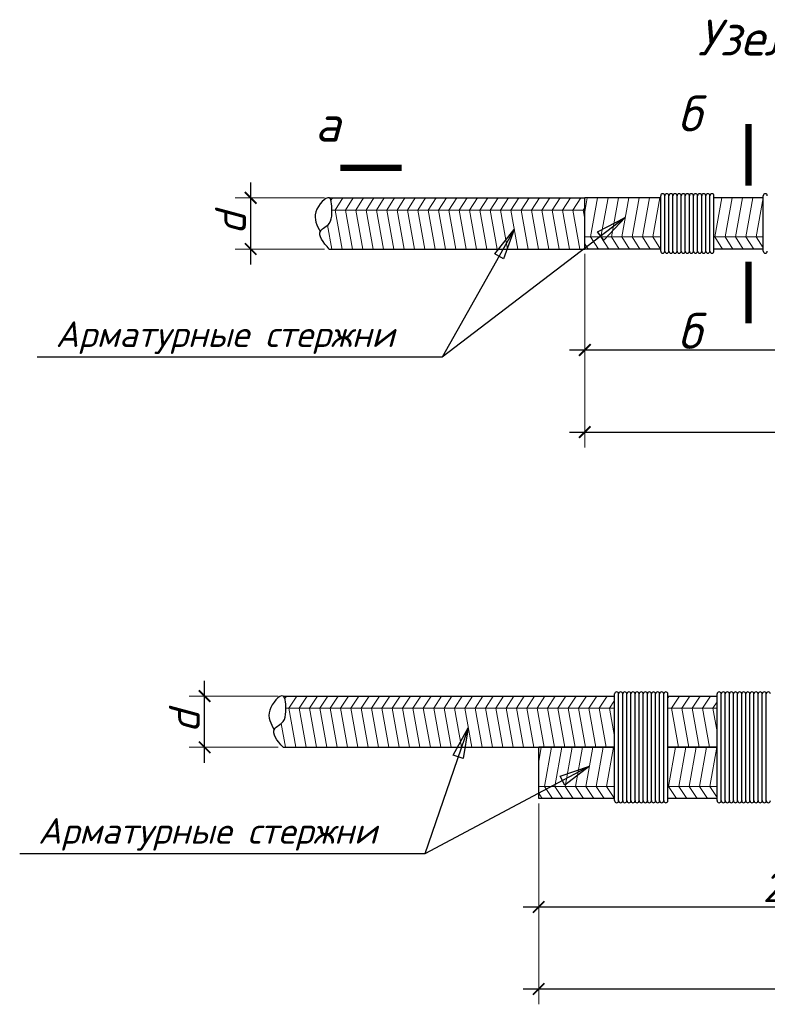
# Model space of a CAD drawing. Header units: millimetres. Extents: x -33345 to 4712671, y -3392 to 121473.
# Tile 545 of 656: x 2778476 to 2782691, y 54836 to 60388. Entities that reach past the tile are written whole.
import ezdxf
from ezdxf.enums import TextEntityAlignment as Align

# ---------------------------------------------------------------- set-up
doc = ezdxf.new("R2010")
doc.units = ezdxf.units.MM
doc.layers.add('Text', color=250, linetype='Continuous')
doc.layers.add('размеры КЖ', color=7, linetype='Continuous')
doc.layers.add('Размеры1', color=252, linetype='Continuous', lineweight=15)
doc.styles.add('GOST 2.304', font='isocpeui.ttf')
doc.styles.add('ISOCPEUR', font='isocpeui.ttf', dxfattribs={"height": 300})
doc.dimstyles.new('SPDS$0', dxfattribs={"dimscale": 100, "dimtxt": 2.5, "dimasz": 1.5, "dimexe": 2, "dimexo": 0.625, "dimtad": 1, "dimdec": 0, "dimtxsty": 'GOST 2.304', "dimblk": '*U113', "dimcen": 0, "dimdle": 2, "dimclre": 256, "dimaunit": 1, "dimazin": 0, "dimtfac": 1, "dimtdec": 0, "dimtmove": 1, "dimatfit": 3, "dimfxl": 0.18, "dimtfill": 1, "dimtolj": 1, "dimtzin": 0, "dimlwe": -1, "dimarcsym": 0})

# ---------------------------------------------------------------- blocks, each defined once
blk = doc.blocks.new('_ArchTick')
at = {"color": 0, "linetype": 'ByBlock', "const_width": 0.15}
blk.add_lwpolyline([(-0.5, -0.5), (0.5, 0.5)], dxfattribs=at)
blk = doc.blocks.new('*D304')
at = {"layer": 'Defpoints', "color": 0, "ltscale": 100, "transparency": 16777216}
for p in [(-49998381, 22687862.4), (-49997615.5, 22687862.4), (-49997615.5, 22687362.4)]:
    blk.add_point(p, dxfattribs=at)
at = {"layer": 'Размеры1', "color": 0, "lineweight": -2, "ltscale": 100, "transparency": 16777216}
blk.add_line((-49998381, 22687212.4), (-49998381, 22688012.4), dxfattribs=at)
at = {"layer": 'Размеры1', "ltscale": 100, "transparency": 16777216}
for p, q in [((-49997662.4, 22687862.4), (-49998531, 22687862.4)), ((-49997662.4, 22687362.4), (-49998531, 22687362.4))]:
    blk.add_line(p, q, dxfattribs=at)
at = {"layer": 'Размеры1', "color": 0, "lineweight": 0, "ltscale": 100, "transparency": 16777216, "insert": (-49998577.9, 22687612.4), "char_height": 300, "attachment_point": 5, "rotation": 90, "style": 'ISOCPEUR', "bg_fill": 3, "box_fill_scale": 1.1, "bg_fill_color": 256, "bg_fill_true_color": 13158600, "bg_fill_transparency": 0}
blk.add_mtext('\\A1;d', dxfattribs=at)
at = {"layer": 'Размеры1', "color": 0, "lineweight": -2, "ltscale": 100, "transparency": 16777216, "xscale": 112.5, "yscale": 112.5, "zscale": 112.5}
for p, rotation in [((-49998381, 22687862.4), 90), ((-49998381, 22687362.4), 270)]:
    blk.add_blockref('_ArchTick', p, dxfattribs=dict(at, rotation=rotation))
blk = doc.blocks.new('*U113')
at = {"color": 0, "linetype": 'ByBlock', "const_width": 0.15}
blk.add_lwpolyline([(-0.5, -0.5), (0.5, 0.5)], dxfattribs=at)
blk = doc.blocks.new('*D306')
at = {"layer": 'Defpoints', "color": 0, "ltscale": 100, "transparency": 16777216}
for p in [(-49995122.4, 22687362.4), (-49990122.4, 22687322.4), (-49990122.4, 22686378.5)]:
    blk.add_point(p, dxfattribs=at)
at = {"layer": 'Размеры1', "ltscale": 100, "transparency": 16777216}
for p, q in [((-49995122.4, 22687315.6), (-49995122.4, 22686228.5)), ((-49990122.4, 22687275.6), (-49990122.4, 22686228.5))]:
    blk.add_line(p, q, dxfattribs=at)
at = {"layer": 'Размеры1', "color": 0, "lineweight": -2, "ltscale": 100, "transparency": 16777216}
blk.add_line((-49995272.4, 22686378.5), (-49989972.4, 22686378.5), dxfattribs=at)
at = {"layer": 'Размеры1', "color": 0, "lineweight": -2, "ltscale": 100, "transparency": 16777216, "xscale": 112.5, "yscale": 112.5, "zscale": 112.5, "rotation": 180}
blk.add_blockref('_ArchTick', (-49995122.4, 22686378.5), dxfattribs=at)
at = {"layer": 'Размеры1', "color": 0, "lineweight": -2, "ltscale": 100, "transparency": 16777216, "xscale": 112.5, "yscale": 112.5, "zscale": 112.5}
blk.add_blockref('_ArchTick', (-49990122.4, 22686378.5), dxfattribs=at)
at = {"layer": 'Размеры1', "color": 0, "lineweight": 0, "ltscale": 100, "transparency": 16777216, "insert": (-49992622.4, 22686575.4), "char_height": 300, "attachment_point": 5, "style": 'ISOCPEUR', "bg_fill": 3, "box_fill_scale": 1.1, "bg_fill_color": 256, "bg_fill_true_color": 13158600, "bg_fill_transparency": 0}
blk.add_mtext('\\A1;2{\\fISOCPEUR|b0|i1|c186|p34;0d}', dxfattribs=at)
blk = doc.blocks.new('*D308')
at = {"layer": 'Defpoints', "color": 0, "ltscale": 100, "transparency": 16777216}
for p in [(-49995122.4, 22686562.4), (-49985122.4, 22686522.4), (-49985122.4, 22685578.5)]:
    blk.add_point(p, dxfattribs=at)
at = {"layer": 'Размеры1', "ltscale": 100, "transparency": 16777216}
for p, q in [((-49995122.4, 22686515.6), (-49995122.4, 22685428.5)), ((-49985122.4, 22686475.6), (-49985122.4, 22685428.5))]:
    blk.add_line(p, q, dxfattribs=at)
at = {"layer": 'Размеры1', "color": 0, "lineweight": -2, "ltscale": 100, "transparency": 16777216}
blk.add_line((-49995272.4, 22685578.5), (-49984972.4, 22685578.5), dxfattribs=at)
at = {"layer": 'Размеры1', "color": 0, "lineweight": -2, "ltscale": 100, "transparency": 16777216, "xscale": 112.5, "yscale": 112.5, "zscale": 112.5, "rotation": 180}
blk.add_blockref('_ArchTick', (-49995122.4, 22685578.5), dxfattribs=at)
at = {"layer": 'Размеры1', "color": 0, "lineweight": -2, "ltscale": 100, "transparency": 16777216, "xscale": 112.5, "yscale": 112.5, "zscale": 112.5}
blk.add_blockref('_ArchTick', (-49985122.4, 22685578.5), dxfattribs=at)
at = {"layer": 'Размеры1', "color": 0, "lineweight": 0, "ltscale": 100, "transparency": 16777216, "insert": (-49990122.4, 22685775.4), "char_height": 300, "attachment_point": 5, "style": 'ISOCPEUR', "bg_fill": 3, "box_fill_scale": 1.1, "bg_fill_color": 256, "bg_fill_true_color": 13158600, "bg_fill_transparency": 0}
blk.add_mtext('\\A1;4{\\fISOCPEUR|b0|i1|c186|p34;0d}', dxfattribs=at)
blk = doc.blocks.new('*D309')
at = {"layer": 'Defpoints', "color": 0, "ltscale": 100, "transparency": 16777216}
for p in [(-49998830.9, 22683003.4), (-49998065.4, 22683003.4), (-49998065.4, 22682503.4)]:
    blk.add_point(p, dxfattribs=at)
at = {"layer": 'Размеры1', "color": 0, "lineweight": -2, "ltscale": 100, "transparency": 16777216}
blk.add_line((-49998830.9, 22682353.4), (-49998830.9, 22683153.4), dxfattribs=at)
at = {"layer": 'Размеры1', "ltscale": 100, "transparency": 16777216}
for p, q in [((-49998112.2, 22683003.4), (-49998980.9, 22683003.4)), ((-49998112.2, 22682503.4), (-49998980.9, 22682503.4))]:
    blk.add_line(p, q, dxfattribs=at)
at = {"layer": 'Размеры1', "color": 0, "lineweight": 0, "ltscale": 100, "transparency": 16777216, "insert": (-49999027.8, 22682753.4), "char_height": 300, "attachment_point": 5, "rotation": 90, "style": 'ISOCPEUR', "bg_fill": 3, "box_fill_scale": 1.1, "bg_fill_color": 256, "bg_fill_true_color": 13158600, "bg_fill_transparency": 0}
blk.add_mtext('\\A1;d', dxfattribs=at)
at = {"layer": 'Размеры1', "color": 0, "lineweight": -2, "ltscale": 100, "transparency": 16777216, "xscale": 112.5, "yscale": 112.5, "zscale": 112.5}
for p, rotation in [((-49998830.9, 22683003.4), 90), ((-49998830.9, 22682503.4), 270)]:
    blk.add_blockref('_ArchTick', p, dxfattribs=dict(at, rotation=rotation))
blk = doc.blocks.new('*D311')
at = {"layer": 'Defpoints', "color": 0, "ltscale": 100, "transparency": 16777216}
for p in [(-49995572.3, 22682003.4), (-49990572.3, 22682003.4), (-49990572.3, 22680947)]:
    blk.add_point(p, dxfattribs=at)
at = {"layer": 'Размеры1', "ltscale": 100, "transparency": 16777216}
for p, q in [((-49995572.3, 22681956.5), (-49995572.3, 22680797)), ((-49990572.3, 22681956.5), (-49990572.3, 22680797))]:
    blk.add_line(p, q, dxfattribs=at)
at = {"layer": 'Размеры1', "color": 0, "lineweight": -2, "ltscale": 100, "transparency": 16777216}
blk.add_line((-49995722.3, 22680947), (-49990422.3, 22680947), dxfattribs=at)
at = {"layer": 'Размеры1', "color": 0, "lineweight": -2, "ltscale": 100, "transparency": 16777216, "xscale": 112.5, "yscale": 112.5, "zscale": 112.5, "rotation": 180}
blk.add_blockref('_ArchTick', (-49995572.3, 22680947), dxfattribs=at)
at = {"layer": 'Размеры1', "color": 0, "lineweight": -2, "ltscale": 100, "transparency": 16777216, "xscale": 112.5, "yscale": 112.5, "zscale": 112.5}
blk.add_blockref('_ArchTick', (-49990572.3, 22680947), dxfattribs=at)
at = {"layer": 'Размеры1', "color": 0, "lineweight": 0, "ltscale": 100, "transparency": 16777216, "insert": (-49993072.3, 22681143.9), "char_height": 300, "attachment_point": 5, "style": 'ISOCPEUR', "bg_fill": 3, "box_fill_scale": 1.1, "bg_fill_color": 256, "bg_fill_true_color": 13158600, "bg_fill_transparency": 0}
blk.add_mtext('\\A1;2{\\fISOCPEUR|b0|i1|c186|p34;0d}', dxfattribs=at)
blk = doc.blocks.new('*D312')
at = {"layer": 'Defpoints', "color": 0, "ltscale": 100, "transparency": 16777216}
for p in [(-49985572.3, 22681703.4), (-49995572.3, 22681203.4), (-49985572.3, 22680147)]:
    blk.add_point(p, dxfattribs=at)
at = {"layer": 'Размеры1', "ltscale": 100, "transparency": 16777216}
for p, q in [((-49985572.3, 22681656.5), (-49985572.3, 22679997)), ((-49995572.3, 22681156.5), (-49995572.3, 22679997))]:
    blk.add_line(p, q, dxfattribs=at)
at = {"layer": 'Размеры1', "color": 0, "lineweight": -2, "ltscale": 100, "transparency": 16777216}
blk.add_line((-49995722.3, 22680147), (-49985422.3, 22680147), dxfattribs=at)
at = {"layer": 'Размеры1', "color": 0, "lineweight": -2, "ltscale": 100, "transparency": 16777216, "xscale": 112.5, "yscale": 112.5, "zscale": 112.5, "rotation": 180}
blk.add_blockref('_ArchTick', (-49995572.3, 22680147), dxfattribs=at)
at = {"layer": 'Размеры1', "color": 0, "lineweight": -2, "ltscale": 100, "transparency": 16777216, "xscale": 112.5, "yscale": 112.5, "zscale": 112.5}
blk.add_blockref('_ArchTick', (-49985572.3, 22680147), dxfattribs=at)
at = {"layer": 'Размеры1', "color": 0, "lineweight": 0, "ltscale": 100, "transparency": 16777216, "insert": (-49990572.3, 22680343.9), "char_height": 300, "attachment_point": 5, "style": 'ISOCPEUR', "bg_fill": 3, "box_fill_scale": 1.1, "bg_fill_color": 256, "bg_fill_true_color": 13158600, "bg_fill_transparency": 0}
blk.add_mtext('\\A1;40d', dxfattribs=at)
blk = doc.blocks.new('jsd')
at = {"color": 250, "ltscale": 15}
for p, q in [((-49993862.4, 22687862.4), (-49993862.4, 22687882.4)), ((-49994312.3, 22683003.4), (-49994312.3, 22683023.4))]:
    blk.add_line(p, q, dxfattribs=at)
at = {"color": 250, "lineweight": 25, "ltscale": 100}
for p, q in [((-49994997.8, 22687529.4), (-49994728.6, 22687672)), ((-49994728.6, 22687672), (-49994936.7, 22687449.6)), ((-49996001.3, 22687316), (-49995809.7, 22687552.9)), ((-49995809.7, 22687552.9), (-49995913.7, 22687266.6)), ((-49994936.7, 22687449.6), (-49994997.8, 22687529.4)), ((-49995913.7, 22687266.6), (-49996001.3, 22687316)), ((-49996405.1, 22682426.2), (-49996259.6, 22682693.8)), ((-49996259.6, 22682693.8), (-49996310.1, 22682393.4)), ((-49996310.1, 22682393.4), (-49996405.1, 22682426.2)), ((-49995363.9, 22682222), (-49995075, 22682318.7)), ((-49995075, 22682318.7), (-49995316.7, 22682133.3)), ((-49995316.7, 22682133.3), (-49995363.9, 22682222))]:
    blk.add_line(p, q, dxfattribs=at)
for points in [[(-49995809.7, 22687552.9), (-49996513, 22686307.7)], [(-49996513, 22686307.7), (-50000463, 22686307.7)], [(-49996259.6, 22682693.8), (-49996683.9, 22681463.4)], [(-49996683.9, 22681463.4), (-50000633.9, 22681463.4)]]:
    blk.add_lwpolyline(points, dxfattribs=at)
at = {"color": 250, "ltscale": 15}
for centre in [(-49994362.4, 22687882.4), (-49994322.4, 22687882.4), (-49994282.4, 22687882.4), (-49994242.4, 22687882.4), (-49994202.4, 22687882.4), (-49994162.4, 22687882.4), (-49994122.4, 22687882.4), (-49994082.4, 22687882.4), (-49994042.4, 22687882.4), (-49994002.4, 22687882.4), (-49993962.4, 22687882.4), (-49993922.4, 22687882.4), (-49993882.4, 22687882.4), (-49993362.4, 22687882.4), (-49994812.3, 22683023.4), (-49994772.3, 22683023.4), (-49994732.3, 22683023.4), (-49994692.3, 22683023.4), (-49994652.3, 22683023.4), (-49994612.3, 22683023.4), (-49994572.3, 22683023.4), (-49994532.3, 22683023.4), (-49994492.3, 22683023.4), (-49994452.3, 22683023.4), (-49994412.3, 22683023.4), (-49994372.3, 22683023.4), (-49994332.3, 22683023.4), (-49993812.3, 22683023.4), (-49993772.3, 22683023.4), (-49993732.3, 22683023.4), (-49993692.3, 22683023.4), (-49993652.3, 22683023.4), (-49993612.3, 22683023.4), (-49993572.3, 22683023.4), (-49993532.3, 22683023.4), (-49993492.3, 22683023.4), (-49993452.3, 22683023.4), (-49993412.3, 22683023.4), (-49993372.3, 22683023.4), (-49993332.3, 22683023.4)]:
    blk.add_arc(centre, 20, 0, 180, dxfattribs=at)
at = {"layer": 'Text', "color": 250}
for points in [[(-49996907.5, 22688155.2, 60, 60, 0), (-49997507.5, 22688155.2, 60, 60, 0), (-49997307.5, 22688155.2, 0, 80, 0), (-49997307.5, 22688555.2, 0, 0, 0), (-49997307.5, 22689222.8, 0, 0, 0)], [(-49993525.1, 22687982.1, 60, 60, 0), (-49993525.1, 22688582.1, 60, 60, 0), (-49993525.1, 22688382.1, 0, 80, 0), (-49993925.1, 22688382.1, 0, 0, 0), (-49994600.6, 22688382.1, 0, 0, 0)]]:
    blk.add_lwpolyline(points, format="xyseb", dxfattribs=at)
at = {"layer": 'размеры КЖ', "color": 250, "lineweight": 30}
for p, q in [((-49997615.5, 22687862.4), (-49995122.4, 22687862.4)), ((-49995122.4, 22687362.4), (-49995122.4, 22687862.4)), ((-49994382.4, 22687862.4), (-49995122.4, 22687862.4)), ((-49993382.4, 22687862.4), (-49993862.4, 22687862.4)), ((-49997615.5, 22687362.4), (-49995122.4, 22687362.4)), ((-49994383.1, 22687362.4), (-49995122.4, 22687362.4)), ((-49993382.4, 22687362.4), (-49993862.4, 22687362.4)), ((-49998065.4, 22683003.4), (-49994832.3, 22683003.4)), ((-49994312.3, 22683003.4), (-49993832.3, 22683003.4)), ((-49998065.4, 22682503.4), (-49994832.3, 22682503.4)), ((-49995572.3, 22682003.4), (-49995572.3, 22682503.4)), ((-49994832.3, 22682503.4), (-49995572.3, 22682503.4)), ((-49994312.3, 22682503.4), (-49993832.3, 22682503.4)), ((-49993832.3, 22682503.4), (-49994312.3, 22682503.4)), ((-49994832.3, 22682003.4), (-49995572.3, 22682003.4)), ((-49993832.3, 22682003.4), (-49994312.3, 22682003.4))]:
    blk.add_line(p, q, dxfattribs=at)
at = {"layer": 'размеры КЖ', "color": 250, "lineweight": 9}
for p, q in [((-49997598.1, 22687837.8), (-49997582.1, 22687862.4)), ((-49997558.4, 22687743.4), (-49997481.3, 22687862.4)), ((-49997457.6, 22687743.4), (-49997380.4, 22687862.4)), ((-49997356.7, 22687743.4), (-49997279.6, 22687862.4)), ((-49997255.9, 22687743.4), (-49997178.7, 22687862.4)), ((-49997155, 22687743.4), (-49997077.9, 22687862.4)), ((-49997054.2, 22687743.4), (-49996977, 22687862.4)), ((-49996953.3, 22687743.4), (-49996876.2, 22687862.4)), ((-49996852.4, 22687743.4), (-49996775.3, 22687862.4)), ((-49996751.6, 22687743.4), (-49996674.5, 22687862.4)), ((-49996650.7, 22687743.4), (-49996573.6, 22687862.4)), ((-49996549.9, 22687743.4), (-49996472.8, 22687862.4)), ((-49996449, 22687743.4), (-49996371.9, 22687862.4)), ((-49996348.2, 22687743.4), (-49996271.1, 22687862.4)), ((-49996247.3, 22687743.4), (-49996170.2, 22687862.4)), ((-49996146.5, 22687743.4), (-49996069.4, 22687862.4)), ((-49996045.6, 22687743.4), (-49995968.5, 22687862.4)), ((-49995944.8, 22687743.4), (-49995867.6, 22687862.4)), ((-49995843.9, 22687743.4), (-49995766.8, 22687862.4)), ((-49995743.1, 22687743.4), (-49995665.9, 22687862.4)), ((-49995642.2, 22687743.4), (-49995565.1, 22687862.4)), ((-49995541.4, 22687743.4), (-49995464.2, 22687862.4)), ((-49995440.5, 22687743.4), (-49995363.4, 22687862.4)), ((-49995339.6, 22687743.4), (-49995262.5, 22687862.4)), ((-49995238.8, 22687743.4), (-49995161.7, 22687862.4)), ((-49995122.4, 22687725.6), (-49995097.8, 22687862.4)), ((-49995065.3, 22687481.5), (-49994997, 22687862.4)), ((-49994964.5, 22687481.5), (-49994896.1, 22687862.4)), ((-49994863.6, 22687481.5), (-49994795.3, 22687862.4)), ((-49994762.8, 22687481.5), (-49994694.4, 22687862.4)), ((-49994661.9, 22687481.5), (-49994593.6, 22687862.4)), ((-49994561.1, 22687481.5), (-49994492.7, 22687862.4)), ((-49994460.2, 22687481.5), (-49994391.9, 22687862.4)), ((-49993855.1, 22687481.5), (-49993786.7, 22687862.4)), ((-49993754.2, 22687481.5), (-49993685.9, 22687862.4)), ((-49993653.4, 22687481.5), (-49993585, 22687862.4)), ((-49993552.5, 22687481.5), (-49993484.2, 22687862.4)), ((-49993451.7, 22687481.5), (-49993383.3, 22687862.4)), ((-49995137.9, 22687743.4), (-49995122.4, 22687767.4)), ((-49995122.4, 22687743.4), (-49997588.9, 22687743.4)), ((-49997558.4, 22687743.4), (-49997490.1, 22687362.4)), ((-49997457.6, 22687743.4), (-49997389.2, 22687362.4)), ((-49997356.7, 22687743.4), (-49997288.4, 22687362.4)), ((-49997255.9, 22687743.4), (-49997187.5, 22687362.4)), ((-49997155, 22687743.4), (-49997086.7, 22687362.4)), ((-49997054.2, 22687743.4), (-49996985.8, 22687362.4)), ((-49996953.3, 22687743.4), (-49996885, 22687362.4)), ((-49996852.4, 22687743.4), (-49996784.1, 22687362.4)), ((-49996751.6, 22687743.4), (-49996683.3, 22687362.4)), ((-49996650.7, 22687743.4), (-49996582.4, 22687362.4)), ((-49996549.9, 22687743.4), (-49996481.5, 22687362.4)), ((-49996449, 22687743.4), (-49996380.7, 22687362.4)), ((-49996348.2, 22687743.4), (-49996279.8, 22687362.4)), ((-49996247.3, 22687743.4), (-49996179, 22687362.4)), ((-49996146.5, 22687743.4), (-49996078.1, 22687362.4)), ((-49996045.6, 22687743.4), (-49995977.3, 22687362.4)), ((-49995944.8, 22687743.4), (-49995876.4, 22687362.4)), ((-49995843.9, 22687743.4), (-49995775.6, 22687362.4)), ((-49995743.1, 22687743.4), (-49995674.7, 22687362.4)), ((-49995642.2, 22687743.4), (-49995573.9, 22687362.4)), ((-49995541.4, 22687743.4), (-49995473, 22687362.4)), ((-49995440.5, 22687743.4), (-49995372.2, 22687362.4)), ((-49995339.6, 22687743.4), (-49995271.3, 22687362.4)), ((-49995238.8, 22687743.4), (-49995170.5, 22687362.4)), ((-49995137.9, 22687743.4), (-49995122.4, 22687656.6)), ((-49997632.7, 22687595.3), (-49997590.9, 22687362.4)), ((-49994382.4, 22687481.5), (-49995122.4, 22687481.5)), ((-49995065.3, 22687481.5), (-49994988.2, 22687362.4)), ((-49994964.5, 22687481.5), (-49994887.3, 22687362.4)), ((-49994863.6, 22687481.5), (-49994786.5, 22687362.4)), ((-49994762.8, 22687481.5), (-49994685.6, 22687362.4)), ((-49993382.4, 22687481.5), (-49993862.4, 22687481.5)), ((-49993855.1, 22687481.5), (-49993778, 22687362.4)), ((-49993754.2, 22687481.5), (-49993677.1, 22687362.4)), ((-49993653.4, 22687481.5), (-49993576.3, 22687362.4)), ((-49993552.5, 22687481.5), (-49993475.4, 22687362.4)), ((-49993451.7, 22687481.5), (-49993382.4, 22687374.5)), ((-49995122.4, 22687413.9), (-49995089.1, 22687362.4))]:
    blk.add_line(p, q, dxfattribs=at)
at = {"layer": 'размеры КЖ', "color": 250, "lineweight": 15}
for p, q in [((-49998048, 22682978.7), (-49998032, 22683003.4)), ((-49998008.3, 22682884.3), (-49997931.2, 22683003.4)), ((-49997907.5, 22682884.3), (-49997830.3, 22683003.4)), ((-49997806.6, 22682884.3), (-49997729.5, 22683003.4)), ((-49997705.7, 22682884.3), (-49997628.6, 22683003.4)), ((-49997604.9, 22682884.3), (-49997527.8, 22683003.4)), ((-49997504, 22682884.3), (-49997426.9, 22683003.4)), ((-49997403.2, 22682884.3), (-49997326.1, 22683003.4)), ((-49997302.3, 22682884.3), (-49997225.2, 22683003.4)), ((-49997201.5, 22682884.3), (-49997124.4, 22683003.4)), ((-49997100.6, 22682884.3), (-49997023.5, 22683003.4)), ((-49996999.8, 22682884.3), (-49996922.7, 22683003.4)), ((-49996898.9, 22682884.3), (-49996821.8, 22683003.4)), ((-49996798.1, 22682884.3), (-49996721, 22683003.4)), ((-49996697.2, 22682884.3), (-49996620.1, 22683003.4)), ((-49996596.4, 22682884.3), (-49996519.2, 22683003.4)), ((-49996495.5, 22682884.3), (-49996418.4, 22683003.4)), ((-49996394.7, 22682884.3), (-49996317.5, 22683003.4)), ((-49996293.8, 22682884.3), (-49996216.7, 22683003.4)), ((-49996193, 22682884.3), (-49996115.8, 22683003.4)), ((-49996092.1, 22682884.3), (-49996015, 22683003.4)), ((-49995991.2, 22682884.3), (-49995914.1, 22683003.4)), ((-49995890.4, 22682884.3), (-49995813.3, 22683003.4)), ((-49995789.5, 22682884.3), (-49995712.4, 22683003.4)), ((-49995688.7, 22682884.3), (-49995611.6, 22683003.4)), ((-49995587.8, 22682884.3), (-49995510.7, 22683003.4)), ((-49995487, 22682884.3), (-49995409.9, 22683003.4)), ((-49995386.1, 22682884.3), (-49995309, 22683003.4)), ((-49995285.3, 22682884.3), (-49995208.2, 22683003.4)), ((-49995184.4, 22682884.3), (-49995107.3, 22683003.4)), ((-49995083.6, 22682884.3), (-49995006.4, 22683003.4)), ((-49994982.7, 22682884.3), (-49994905.6, 22683003.4)), ((-49994881.9, 22682884.3), (-49994832.3, 22682960.8)), ((-49994312.3, 22682985.1), (-49994300.5, 22683003.4)), ((-49994276.7, 22682884.3), (-49994199.6, 22683003.4)), ((-49994175.9, 22682884.3), (-49994098.8, 22683003.4)), ((-49994075, 22682884.3), (-49993997.9, 22683003.4)), ((-49993974.2, 22682884.3), (-49993897.1, 22683003.4)), ((-49993873.3, 22682884.3), (-49993832.3, 22682947.7)), ((-49994832.3, 22682884.3), (-49998038.8, 22682884.3)), ((-49998008.3, 22682884.3), (-49997940, 22682503.4)), ((-49997907.5, 22682884.3), (-49997839.1, 22682503.4)), ((-49997806.6, 22682884.3), (-49997738.3, 22682503.4)), ((-49997705.7, 22682884.3), (-49997637.4, 22682503.4)), ((-49997604.9, 22682884.3), (-49997536.6, 22682503.4)), ((-49997504, 22682884.3), (-49997435.7, 22682503.4)), ((-49997403.2, 22682884.3), (-49997334.8, 22682503.4)), ((-49997302.3, 22682884.3), (-49997234, 22682503.4)), ((-49997201.5, 22682884.3), (-49997133.1, 22682503.4)), ((-49997100.6, 22682884.3), (-49997032.3, 22682503.4)), ((-49996999.8, 22682884.3), (-49996931.4, 22682503.4)), ((-49996898.9, 22682884.3), (-49996830.6, 22682503.4)), ((-49996798.1, 22682884.3), (-49996729.7, 22682503.4)), ((-49996697.2, 22682884.3), (-49996628.9, 22682503.4)), ((-49996596.4, 22682884.3), (-49996528, 22682503.4)), ((-49996495.5, 22682884.3), (-49996427.2, 22682503.4)), ((-49996394.7, 22682884.3), (-49996326.3, 22682503.4)), ((-49996293.8, 22682884.3), (-49996225.5, 22682503.4)), ((-49996193, 22682884.3), (-49996124.6, 22682503.4)), ((-49996092.1, 22682884.3), (-49996023.8, 22682503.4)), ((-49995991.2, 22682884.3), (-49995922.9, 22682503.4)), ((-49995890.4, 22682884.3), (-49995822.1, 22682503.4)), ((-49995789.5, 22682884.3), (-49995721.2, 22682503.4)), ((-49995688.7, 22682884.3), (-49995620.3, 22682503.4)), ((-49995587.8, 22682884.3), (-49995519.5, 22682503.4)), ((-49995487, 22682884.3), (-49995418.6, 22682503.4)), ((-49995386.1, 22682884.3), (-49995317.8, 22682503.4)), ((-49995285.3, 22682884.3), (-49995216.9, 22682503.4)), ((-49995184.4, 22682884.3), (-49995116.1, 22682503.4)), ((-49995083.6, 22682884.3), (-49995015.2, 22682503.4)), ((-49994982.7, 22682884.3), (-49994914.4, 22682503.4)), ((-49994881.9, 22682884.3), (-49994832.3, 22682607.9)), ((-49993832.3, 22682884.3), (-49994312.3, 22682884.3)), ((-49994276.7, 22682884.3), (-49994208.4, 22682503.4)), ((-49994175.9, 22682884.3), (-49994107.6, 22682503.4)), ((-49994075, 22682884.3), (-49994006.7, 22682503.4)), ((-49993974.2, 22682884.3), (-49993905.8, 22682503.4)), ((-49993873.3, 22682884.3), (-49993832.3, 22682655.4)), ((-49998082.6, 22682736.2), (-49998040.8, 22682503.4)), ((-49995572.3, 22682366.5), (-49995547.7, 22682503.4)), ((-49995515.2, 22682122.4), (-49995446.9, 22682503.4)), ((-49995414.4, 22682122.4), (-49995346, 22682503.4)), ((-49995313.5, 22682122.4), (-49995245.2, 22682503.4)), ((-49995212.7, 22682122.4), (-49995144.3, 22682503.4)), ((-49995111.8, 22682122.4), (-49995043.5, 22682503.4)), ((-49995011, 22682122.4), (-49994942.6, 22682503.4)), ((-49994910.1, 22682122.4), (-49994841.8, 22682503.4)), ((-49994312.3, 22682520.2), (-49994309.3, 22682503.4)), ((-49994305, 22682122.4), (-49994236.6, 22682503.4)), ((-49994204.1, 22682122.4), (-49994135.8, 22682503.4)), ((-49994103.3, 22682122.4), (-49994034.9, 22682503.4)), ((-49994002.4, 22682122.4), (-49993934.1, 22682503.4)), ((-49993901.6, 22682122.4), (-49993833.2, 22682503.4)), ((-49994832.3, 22682122.4), (-49995572.3, 22682122.4)), ((-49995515.2, 22682122.4), (-49995438.1, 22682003.4)), ((-49995414.4, 22682122.4), (-49995337.2, 22682003.4)), ((-49995313.5, 22682122.4), (-49995236.4, 22682003.4)), ((-49995212.7, 22682122.4), (-49995135.5, 22682003.4)), ((-49995111.8, 22682122.4), (-49995034.7, 22682003.4)), ((-49995011, 22682122.4), (-49994933.8, 22682003.4)), ((-49994910.1, 22682122.4), (-49994833, 22682003.4)), ((-49993832.3, 22682122.4), (-49994312.3, 22682122.4)), ((-49994305, 22682122.4), (-49994227.9, 22682003.4)), ((-49994204.1, 22682122.4), (-49994127, 22682003.4)), ((-49994103.3, 22682122.4), (-49994026.2, 22682003.4)), ((-49994002.4, 22682122.4), (-49993925.3, 22682003.4)), ((-49993901.6, 22682122.4), (-49993832.3, 22682015.4)), ((-49995572.3, 22682054.8), (-49995538.9, 22682003.4))]:
    blk.add_line(p, q, dxfattribs=at)
at = {"layer": 'размеры КЖ', "color": 250, "lineweight": 30}
for points in [[(-49997615.5, 22687362.4), (-49997698.7, 22687540.5), (-49997614, 22687613.5), (-49997589.6, 22687710.8), (-49997615.5, 22687862.4), (-49997744.9, 22687725.1), (-49997701.2, 22687532.3)], [(-49998065.4, 22682503.4), (-49998148.6, 22682681.4), (-49998063.9, 22682754.5), (-49998039.5, 22682851.7), (-49998065.4, 22683003.4), (-49998194.8, 22682866), (-49998151.1, 22682673.2)]]:
    blk.add_spline(points, degree=3, dxfattribs=at)
at = {"color": 250, "linetype": 'Continuous', "lineweight": 0, "ltscale": 75, "style": 'ISOCPEUR'}
blk.add_text('Узел стыковки арматурные стержни ', height=350, dxfattribs=at).set_placement((-49994023.4, 22689249.7))
for s, p in [('б', (-49993986.7, 22688859.5)), ('а', (-49997507.5, 22688760.6))]:
    blk.add_text(s, height=350, dxfattribs=at).set_placement(p, align=Align.TOP_RIGHT)
at = {"lineweight": 25, "ltscale": 100, "char_height": 250, "width": 3637.5, "attachment_point": 1, "style": 'ISOCPEUR'}
for s, insert in [('Арматурные стержни ', (-50000283.3, 22686657.7)), ('\\fISOCPEUR|b0|i1|c1|p34;\\W1.0000000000;\\T1.0000000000;\\o\\lАрматурные стержни ', (-50000454.2, 22681813.4))]:
    blk.add_mtext(s, dxfattribs=dict(at, insert=insert))
at = {"layer": 'Размеры1', "color": 250, "lineweight": 0, "ltscale": 100}
for base, p1, p2, picture, middle in [((-49998381, 22687862.4), (-49997615.5, 22687362.4), (-49997615.5, 22687862.4), '*D304', (-49998381, 22687612.4)), ((-49998830.9, 22683003.4), (-49998065.4, 22682503.4), (-49998065.4, 22683003.4), '*D309', (-49998830.9, 22682753.4))]:
    dim = blk.add_linear_dim(base=base, p1=p1, p2=p2, angle=90, text='d', dimstyle='SPDS$0', override={"dimscale": 75, "dimlfac": 1, "dimtxsty": 'ISOCPEUR', "dimblk1": 'ArchTick', "dimblk2": 'ArchTick', "dimsah": 1, "dimtolj": 1}, dxfattribs=at)
    dim.commit()
    dim.dimension.update_dxf_attribs({"geometry": picture, "text_midpoint": middle, "dimtype": 128})
for base, p1, p2, picture, middle in [((-49990122.4, 22686378.5), (-49995122.4, 22687362.4), (-49990122.4, 22687322.4), '*D306', (-49992622.4, 22686575.4)), ((-49990572.3, 22680947), (-49995572.3, 22682003.4), (-49990572.3, 22682003.4), '*D311', (-49993072.3, 22681143.9))]:
    dim = blk.add_linear_dim(base=base, p1=p1, p2=p2, text='2{\\fISOCPEUR|b0|i1|c186|p34;0d}', dimstyle='SPDS$0', override={"dimscale": 75, "dimlfac": 1, "dimtxsty": 'ISOCPEUR', "dimblk1": 'ArchTick', "dimblk2": 'ArchTick', "dimsah": 1, "dimtolj": 1}, dxfattribs=at)
    dim.commit()
    dim.dimension.update_dxf_attribs({"geometry": picture, "text_midpoint": middle})
at = {"color": 250, "ltscale": 15}
for p, q in [((-49994382.4, 22687342.4), (-49994382.4, 22687882.4)), ((-49994342.4, 22687342.4), (-49994342.4, 22687882.4)), ((-49994342.4, 22687342.4), (-49994342.4, 22687882.4)), ((-49994302.4, 22687342.4), (-49994302.4, 22687882.4)), ((-49994302.4, 22687342.4), (-49994302.4, 22687882.4)), ((-49994262.4, 22687342.4), (-49994262.4, 22687882.4)), ((-49994262.4, 22687342.4), (-49994262.4, 22687882.4)), ((-49994222.4, 22687342.4), (-49994222.4, 22687882.4)), ((-49994222.4, 22687342.4), (-49994222.4, 22687882.4)), ((-49994182.4, 22687342.4), (-49994182.4, 22687882.4)), ((-49994182.4, 22687342.4), (-49994182.4, 22687882.4)), ((-49994142.4, 22687342.4), (-49994142.4, 22687882.4)), ((-49994142.4, 22687342.4), (-49994142.4, 22687882.4)), ((-49994102.4, 22687342.4), (-49994102.4, 22687882.4)), ((-49994102.4, 22687342.4), (-49994102.4, 22687882.4)), ((-49994062.4, 22687342.4), (-49994062.4, 22687882.4)), ((-49994062.4, 22687342.4), (-49994062.4, 22687882.4)), ((-49994022.4, 22687342.4), (-49994022.4, 22687882.4)), ((-49994022.4, 22687342.4), (-49994022.4, 22687882.4)), ((-49993982.4, 22687342.4), (-49993982.4, 22687882.4)), ((-49993982.4, 22687342.4), (-49993982.4, 22687882.4)), ((-49993942.4, 22687342.4), (-49993942.4, 22687882.4)), ((-49993942.4, 22687342.4), (-49993942.4, 22687882.4)), ((-49993902.4, 22687342.4), (-49993902.4, 22687882.4)), ((-49993902.4, 22687342.4), (-49993902.4, 22687882.4)), ((-49993862.4, 22687342.4), (-49993862.4, 22687882.4)), ((-49993382.4, 22687342.4), (-49993382.4, 22687882.4)), ((-49994832.3, 22681983.4), (-49994832.3, 22683023.4)), ((-49994792.3, 22681983.4), (-49994792.3, 22683023.4)), ((-49994792.3, 22681983.4), (-49994792.3, 22683023.4)), ((-49994752.3, 22681983.4), (-49994752.3, 22683023.4)), ((-49994752.3, 22681983.4), (-49994752.3, 22683023.4)), ((-49994712.3, 22681983.4), (-49994712.3, 22683023.4)), ((-49994712.3, 22681983.4), (-49994712.3, 22683023.4)), ((-49994672.3, 22681983.4), (-49994672.3, 22683023.4)), ((-49994672.3, 22681983.4), (-49994672.3, 22683023.4)), ((-49994632.3, 22681983.4), (-49994632.3, 22683023.4)), ((-49994632.3, 22681983.4), (-49994632.3, 22683023.4)), ((-49994592.3, 22681983.4), (-49994592.3, 22683023.4)), ((-49994592.3, 22681983.4), (-49994592.3, 22683023.4)), ((-49994552.3, 22681983.4), (-49994552.3, 22683023.4)), ((-49994552.3, 22681983.4), (-49994552.3, 22683023.4)), ((-49994512.3, 22681983.4), (-49994512.3, 22683023.4)), ((-49994512.3, 22681983.4), (-49994512.3, 22683023.4)), ((-49994472.3, 22681983.4), (-49994472.3, 22683023.4)), ((-49994472.3, 22681983.4), (-49994472.3, 22683023.4)), ((-49994432.3, 22681983.4), (-49994432.3, 22683023.4)), ((-49994432.3, 22681983.4), (-49994432.3, 22683023.4)), ((-49994392.3, 22681983.4), (-49994392.3, 22683023.4)), ((-49994392.3, 22681983.4), (-49994392.3, 22683023.4)), ((-49994352.3, 22681983.4), (-49994352.3, 22683023.4)), ((-49994352.3, 22681983.4), (-49994352.3, 22683023.4)), ((-49994312.3, 22681983.4), (-49994312.3, 22683023.4)), ((-49993832.3, 22681983.4), (-49993832.3, 22683023.4)), ((-49993792.3, 22681983.4), (-49993792.3, 22683023.4)), ((-49993792.3, 22681983.4), (-49993792.3, 22683023.4)), ((-49993752.3, 22681983.4), (-49993752.3, 22683023.4)), ((-49993752.3, 22681983.4), (-49993752.3, 22683023.4)), ((-49993712.3, 22681983.4), (-49993712.3, 22683023.4)), ((-49993712.3, 22681983.4), (-49993712.3, 22683023.4)), ((-49993672.3, 22681983.4), (-49993672.3, 22683023.4)), ((-49993672.3, 22681983.4), (-49993672.3, 22683023.4)), ((-49993632.3, 22681983.4), (-49993632.3, 22683023.4)), ((-49993632.3, 22681983.4), (-49993632.3, 22683023.4)), ((-49993592.3, 22681983.4), (-49993592.3, 22683023.4)), ((-49993592.3, 22681983.4), (-49993592.3, 22683023.4)), ((-49993552.3, 22681983.4), (-49993552.3, 22683023.4)), ((-49993552.3, 22681983.4), (-49993552.3, 22683023.4)), ((-49993512.3, 22681983.4), (-49993512.3, 22683023.4)), ((-49993512.3, 22681983.4), (-49993512.3, 22683023.4)), ((-49993472.3, 22681983.4), (-49993472.3, 22683023.4)), ((-49993472.3, 22681983.4), (-49993472.3, 22683023.4)), ((-49993432.3, 22681983.4), (-49993432.3, 22683023.4)), ((-49993432.3, 22681983.4), (-49993432.3, 22683023.4)), ((-49993392.3, 22681983.4), (-49993392.3, 22683023.4)), ((-49993392.3, 22681983.4), (-49993392.3, 22683023.4)), ((-49993352.3, 22681983.4), (-49993352.3, 22683023.4)), ((-49993352.3, 22681983.4), (-49993352.3, 22683023.4))]:
    blk.add_line(p, q, dxfattribs=at)
for centre in [(-49994362.4, 22687342.4), (-49994322.4, 22687342.4), (-49994282.4, 22687342.4), (-49994242.4, 22687342.4), (-49994202.4, 22687342.4), (-49994162.4, 22687342.4), (-49994122.4, 22687342.4), (-49994082.4, 22687342.4), (-49994042.4, 22687342.4), (-49994002.4, 22687342.4), (-49993962.4, 22687342.4), (-49993922.4, 22687342.4), (-49993882.4, 22687342.4), (-49993362.4, 22687342.4), (-49994812.3, 22681983.4), (-49994772.3, 22681983.4), (-49994732.3, 22681983.4), (-49994692.3, 22681983.4), (-49994652.3, 22681983.4), (-49994612.3, 22681983.4), (-49994572.3, 22681983.4), (-49994532.3, 22681983.4), (-49994492.3, 22681983.4), (-49994452.3, 22681983.4), (-49994412.3, 22681983.4), (-49994372.3, 22681983.4), (-49994332.3, 22681983.4), (-49993812.3, 22681983.4), (-49993772.3, 22681983.4), (-49993732.3, 22681983.4), (-49993692.3, 22681983.4), (-49993652.3, 22681983.4), (-49993612.3, 22681983.4), (-49993572.3, 22681983.4), (-49993532.3, 22681983.4), (-49993492.3, 22681983.4), (-49993452.3, 22681983.4), (-49993412.3, 22681983.4), (-49993372.3, 22681983.4), (-49993332.3, 22681983.4)]:
    blk.add_arc(centre, 20, 180, 0, dxfattribs=at)
at = {"layer": 'размеры КЖ', "color": 250, "lineweight": 9}
for p, q in [((-49994661.9, 22687481.5), (-49994584.8, 22687362.4)), ((-49994561.1, 22687481.5), (-49994483.9, 22687362.4)), ((-49994460.2, 22687481.5), (-49994383.1, 22687362.4))]:
    blk.add_line(p, q, dxfattribs=at)
at = {"layer": 'Размеры1', "color": 250, "lineweight": 0, "ltscale": 100}
for base, p1, p2, text, picture, middle in [((-49985122.4, 22685578.5), (-49995122.4, 22686562.4), (-49985122.4, 22686522.4), '4{\\fISOCPEUR|b0|i1|c186|p34;0d}', '*D308', (-49990122.4, 22685775.4)), ((-49985572.3, 22680147), (-49995572.3, 22681203.4), (-49985572.3, 22681703.4), '40d', '*D312', (-49990572.3, 22680343.9))]:
    dim = blk.add_linear_dim(base=base, p1=p1, p2=p2, text=text, dimstyle='SPDS$0', override={"dimscale": 75, "dimlfac": 1, "dimtxsty": 'ISOCPEUR', "dimblk1": 'ArchTick', "dimblk2": 'ArchTick', "dimsah": 1, "dimtolj": 1}, dxfattribs=at)
    dim.commit()
    dim.dimension.update_dxf_attribs({"geometry": picture, "text_midpoint": middle})
at = {"color": 250, "lineweight": 25, "ltscale": 100}
for points in [[(-49994728.6, 22687672), (-49996513, 22686307.7)], [(-49995075, 22682318.7), (-49996683.9, 22681463.4)]]:
    blk.add_lwpolyline(points, dxfattribs=at)
at = {"layer": 'Text', "color": 250}
blk.add_lwpolyline([(-49993525.1, 22687239.7, 60, 60, 0), (-49993525.1, 22686639.7, 60, 60, 0), (-49993525.1, 22686839.7, 0, 80, 0), (-49993925.1, 22686839.7, 0, 0, 0), (-49994600.6, 22686839.7, 0, 0, 0)], format="xyseb", dxfattribs=at)
at = {"color": 250, "linetype": 'Continuous', "lineweight": 0, "ltscale": 75, "style": 'ISOCPEUR'}
blk.add_text('б', height=350, dxfattribs=at).set_placement((-49993986.7, 22686739.4), align=Align.TOP_RIGHT)

msp = doc.modelspace()

# ---------------------------------------------------------------- block references
at = {"color": 7, "true_color": 0xffffff, "xscale": 0.5780932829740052, "yscale": 0.5780932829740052, "zscale": 0.5780932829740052}
msp.add_blockref('jsd', (31683506.468, -13056317.454), dxfattribs=at)

doc.saveas('drawing.dxf')
